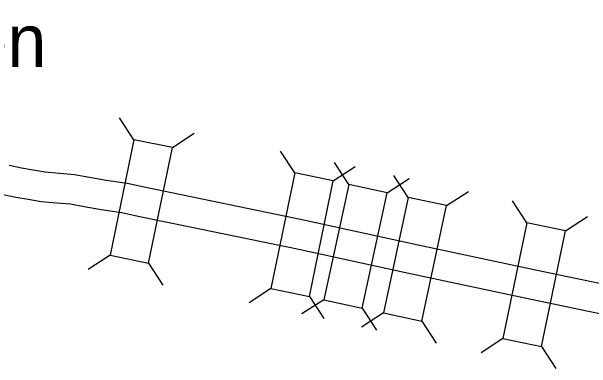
# Model space of a CAD drawing. Extents: x -939622 to -934222, y 1383701 to 1385301.
# Drawn here: x -936221.76 to -936204.24, y 1384566.2 to 1384576.98 of the extents above; entities that cross this region are included whole.
import ezdxf

# ---------------------------------------------------------------- set-up
doc = ezdxf.new("R2010")
doc.units = 0
for name, color, linetype in [('15', 7, 'Continuous'), ('20', 7, 'Continuous'), ('24', 7, 'Continuous')]:
    doc.layers.add(name, color=color, linetype=linetype)

msp = doc.modelspace()

# ---------------------------------------------------------------- linework, layer by layer
at = {"layer": '15'}
for points in [[(-936221.833, 1384572.336), (-936221.465, 1384572.259), (-936221.111, 1384572.196), (-936220.753, 1384572.139), (-936220.319, 1384572.099), (-936219.859, 1384572.062), (-936219.408, 1384571.978), (-936218.908, 1384571.891), (-936218.274, 1384571.793), (-936217.753, 1384571.685), (-936212.889, 1384570.68), (-936211.272, 1384570.331), (-936209.472, 1384569.938), (-936205.872, 1384569.17), (-936202.399, 1384568.448)], [(-936222.016, 1384571.455), (-936221.636, 1384571.375), (-936221.26, 1384571.309), (-936220.865, 1384571.245), (-936220.396, 1384571.203), (-936219.978, 1384571.169), (-936219.567, 1384571.092), (-936219.054, 1384571.003), (-936218.435, 1384570.907), (-936217.936, 1384570.803), (-936213.075, 1384569.799), (-936211.463, 1384569.451), (-936209.662, 1384569.058), (-936206.057, 1384568.29), (-936202.586, 1384567.567)]]:
    msp.add_lwpolyline(points, dxfattribs=at)
at = {"layer": '20'}
for p, q in [((-936218.066, 1384573.109), (-936218.501, 1384573.771)), ((-936216.902, 1384572.869), (-936216.241, 1384573.304)), ((-936213.203, 1384572.105), (-936213.639, 1384572.767)), ((-936211.572, 1384571.758), (-936212.001, 1384572.424)), ((-936212.04, 1384571.865), (-936211.378, 1384572.3)), ((-936209.776, 1384571.365), (-936210.207, 1384572.029)), ((-936210.411, 1384571.507), (-936209.745, 1384571.936)), ((-936208.614, 1384571.117), (-936207.95, 1384571.548)), ((-936206.183, 1384570.596), (-936206.617, 1384571.258)), ((-936205.02, 1384570.354), (-936204.358, 1384570.788)), ((-936218.787, 1384569.619), (-936219.448, 1384569.184)), ((-936217.623, 1384569.379), (-936217.188, 1384568.717)), ((-936213.924, 1384568.615), (-936214.586, 1384568.179)), ((-936212.761, 1384568.374), (-936212.326, 1384567.713)), ((-936212.325, 1384568.274), (-936212.991, 1384567.845)), ((-936211.164, 1384568.023), (-936210.735, 1384567.358)), ((-936210.519, 1384567.879), (-936211.184, 1384567.448)), ((-936209.357, 1384567.631), (-936208.926, 1384566.967)), ((-936206.909, 1384567.107), (-936207.572, 1384566.672)), ((-936205.746, 1384566.865), (-936205.312, 1384566.202))]:
    msp.add_line(p, q, dxfattribs=at)
for points in [[(-936217.623, 1384569.379), (-936216.902, 1384572.869), (-936218.066, 1384573.109), (-936218.787, 1384569.619)], [(-936213.203, 1384572.105), (-936213.924, 1384568.615), (-936212.761, 1384568.374), (-936212.04, 1384571.865)], [(-936211.572, 1384571.758), (-936212.325, 1384568.274), (-936211.164, 1384568.023), (-936210.411, 1384571.507)], [(-936209.357, 1384567.631), (-936208.614, 1384571.117), (-936209.776, 1384571.365), (-936210.519, 1384567.879)], [(-936205.746, 1384566.865), (-936205.02, 1384570.354), (-936206.183, 1384570.596), (-936206.909, 1384567.107)]]:
    msp.add_lwpolyline(points, close=True, dxfattribs=at)

# ---------------------------------------------------------------- texts
at = {"layer": '24'}
msp.add_text('Worden', height=1.584, dxfattribs=at).set_placement((-936228.128, 1384575.309))

doc.saveas('drawing.dxf')
